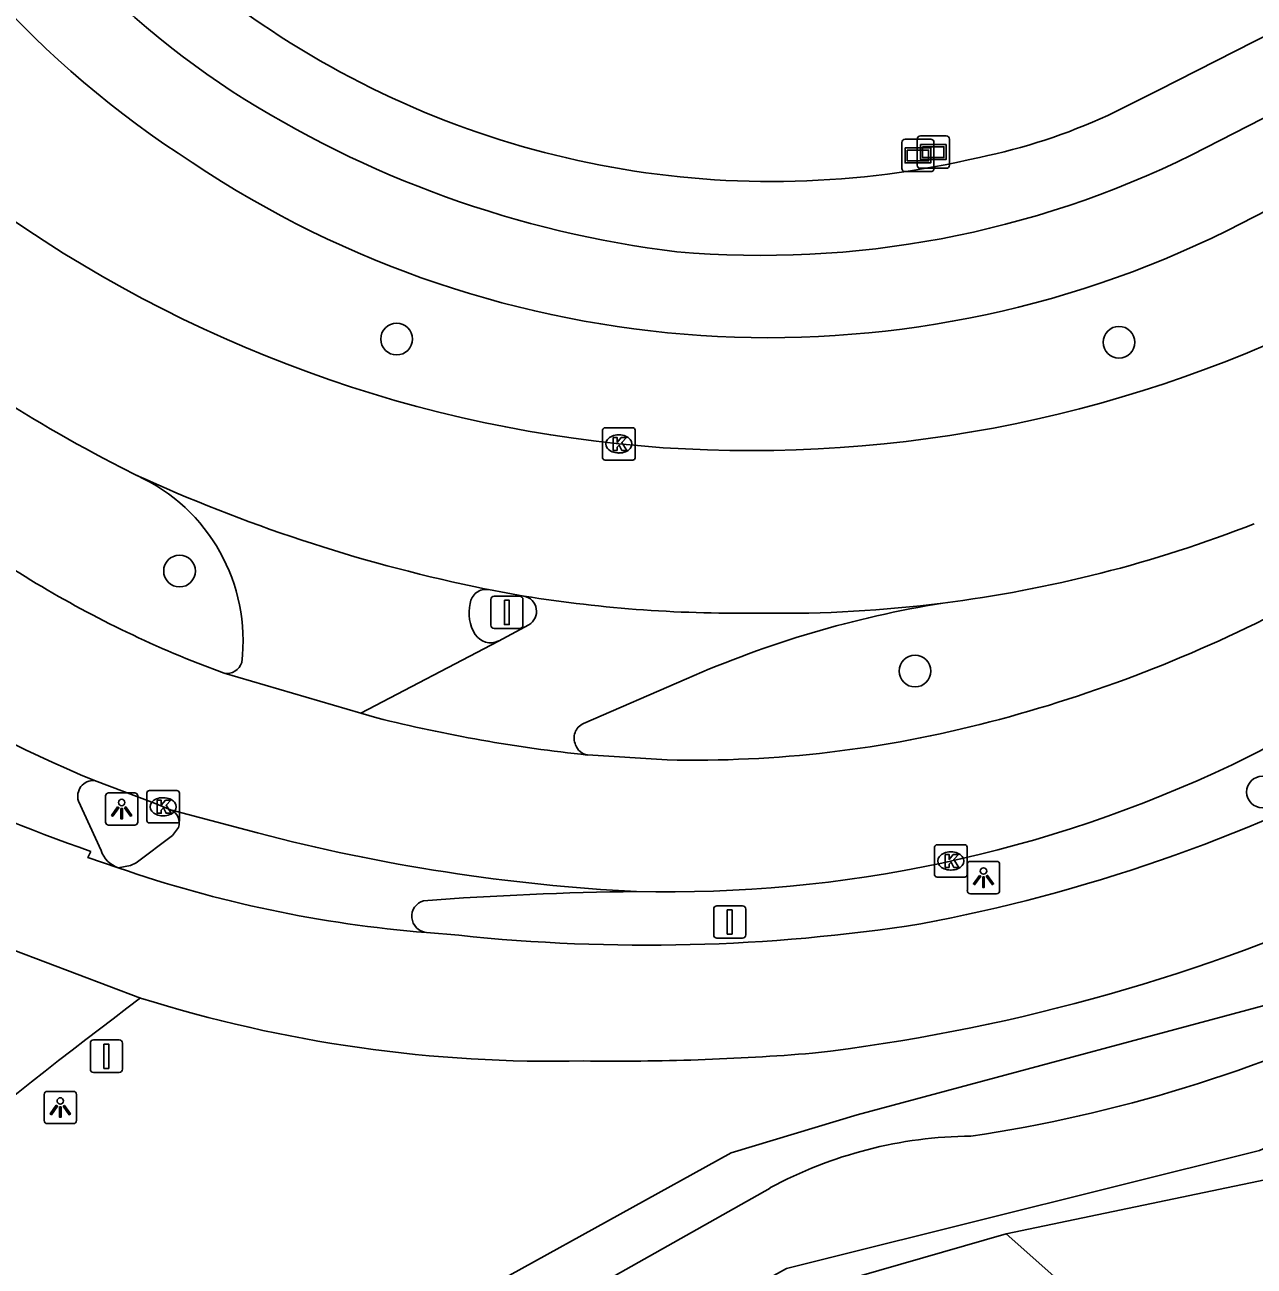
# Model space of a CAD drawing. Extents: x 158838 to 160074, y 386376 to 387776.
# Drawn here: x 159345.31 to 159383.25, y 386924.83 to 386963.13 of the extents above; entities that cross this region are included whole.
import ezdxf

# ---------------------------------------------------------------- set-up
doc = ezdxf.new("R2010")
doc.units = 0
for name, color, linetype in [('IMGEO_Boom', 7, 'Continuous'), ('IMGEO_Fietspad_gesloten', 7, 'Continuous'), ('IMGEO_Groenvoorziening', 7, 'Continuous'), ('IMGEO_Kolk', 7, 'Continuous'), ('IMGEO_Lichtpunt', 7, 'Continuous'), ('IMGEO_OVBaan_gesloten', 7, 'Continuous'), ('IMGEO_Rijbaan_lokaal_gesloten', 7, 'Continuous'), ('IMGEO_Rijbaan_lokaal_open', 7, 'Continuous'), ('IMGEO_Verkeersbordpaal', 7, 'Continuous'), ('IMGEO_Verklikker', 7, 'Continuous'), ('IMGEO_Voetpad_open', 7, 'Continuous'), ('IMGEO_Waterloop', 7, 'Continuous')]:
    doc.layers.add(name, color=color, linetype=linetype)

msp = doc.modelspace()

# ---------------------------------------------------------------- linework, layer by layer
at = {"layer": 'IMGEO_Boom'}
for centre in [(159356.785, 386953.431), (159379.078, 386953.336), (159350.086, 386946.276), (159372.785, 386943.191), (159383.508, 386939.459)]:
    msp.add_circle(centre, 0.489, dxfattribs=at)
at = {"layer": 'IMGEO_Fietspad_gesloten'}
for points in [[(159426.93, 386982.455), (159381.329, 386959.114)], [(159382.431, 386956.783), (159428.091, 386980.187)], [(159357.704, 386935.126), (159358.703, 386935.04)]]:
    msp.add_lwpolyline(points, dxfattribs=at)
for centre, radius, start, end in [((159367.621, 386985.149), 28.857, 206.656, 236.5459), ((159366.859, 386984.556), 30.456, 206.1106, 237.4669), ((159369.367, 386988.541), 32.652, 237.2697, 263.0882), ((159368.04, 386986.036), 30.023, 265.0275, 296.2706), ((159368.268, 386985.461), 31.985, 236.2106, 296.2829), ((159363.347, 386986.442), 51.949, 280.6721, 297.5523), ((159362.835, 386989.408), 58.401, 276.67679, 293.92526), ((159364.488, 386989.797), 55.062, 263.9691, 278.8582), ((159361.604, 386973.572), 42.419, 252.5527, 271.2775), ((159363.587, 387005.299), 74.142, 269.19844, 274.6711)]:
    msp.add_arc(centre, radius, start, end, dxfattribs=at)
at = {"layer": 'IMGEO_Groenvoorziening'}
for points in [[(159332.172, 386900.099), (159339.03, 386909.825), (159341.407, 386912.222), (159344.595, 386914.968), (159353.41, 386920.761), (159367.113, 386928.324), (159370.995, 386929.506), (159385.785, 386933.475), (159425.412, 386953.997), (159434.793, 386958.672)], [(159375.595, 386925.829), (159383.823, 386927.545), (159414.812, 386942.941), (159437.136, 386954.065)], [(159353.377, 386915.342), (159369.094, 386923.958), (159375.595, 386925.829)], [(159379.553, 386922.312), (159375.595, 386925.829)]]:
    msp.add_lwpolyline(points, dxfattribs=at)
at = {"layer": 'IMGEO_Kolk'}
for p, q in [((159363.144, 386949.772), (159363.144, 386950.624)), ((159363.219, 386950.698), (159364.071, 386950.698)), ((159364.145, 386950.624), (159364.145, 386949.772)), ((159363.632, 386950.478), (159363.657, 386950.478)), ((159363.655, 386949.918), (159363.63, 386949.918)), ((159364.071, 386949.698), (159363.219, 386949.698)), ((159349.155, 386939.505), (159350.007, 386939.505)), ((159349.08, 386938.579), (159349.08, 386939.431)), ((159349.568, 386939.285), (159349.593, 386939.285)), ((159350.081, 386939.431), (159350.081, 386938.579)), ((159350.007, 386938.505), (159349.155, 386938.505)), ((159349.591, 386938.725), (159349.566, 386938.725)), ((159373.39, 386936.907), (159373.39, 386937.759)), ((159373.465, 386937.833), (159374.317, 386937.833)), ((159373.878, 386937.613), (159373.903, 386937.613)), ((159374.391, 386937.759), (159374.391, 386936.907)), ((159374.317, 386936.833), (159373.465, 386936.833)), ((159373.901, 386937.053), (159373.876, 386937.053))]:
    msp.add_line(p, q, dxfattribs=at)
for points in [[(159363.144, 386949.772), (159363.144, 386950.624)], [(159363.219, 386950.698), (159364.071, 386950.698)], [(159364.145, 386950.624), (159364.145, 386949.772)], [(159363.465, 386950.398), (159363.588, 386950.398), (159363.588, 386950.247), (159363.718, 386950.398), (159363.882, 386950.398), (159363.736, 386950.247), (159363.889, 386949.998), (159363.737, 386949.998), (159363.652, 386950.162), (159363.588, 386950.095), (159363.588, 386949.998), (159363.465, 386949.998), (159363.465, 386950.398)], [(159364.071, 386949.698), (159363.219, 386949.698)], [(159349.155, 386939.505), (159350.007, 386939.505)], [(159349.08, 386938.579), (159349.08, 386939.431)], [(159349.401, 386939.205), (159349.524, 386939.205), (159349.524, 386939.054), (159349.654, 386939.205), (159349.818, 386939.205), (159349.672, 386939.054), (159349.825, 386938.805), (159349.673, 386938.805), (159349.588, 386938.969), (159349.524, 386938.902), (159349.524, 386938.805), (159349.401, 386938.805), (159349.401, 386939.205)], [(159350.081, 386939.431), (159350.081, 386938.579)], [(159350.007, 386938.505), (159349.155, 386938.505)], [(159373.39, 386936.907), (159373.39, 386937.759)], [(159373.465, 386937.833), (159374.317, 386937.833)], [(159374.391, 386937.759), (159374.391, 386936.907)], [(159373.711, 386937.533), (159373.834, 386937.533), (159373.834, 386937.382), (159373.964, 386937.533), (159374.128, 386937.533), (159373.982, 386937.382), (159374.135, 386937.133), (159373.983, 386937.133), (159373.898, 386937.297), (159373.834, 386937.23), (159373.834, 386937.133), (159373.711, 386937.133), (159373.711, 386937.533)], [(159374.317, 386936.833), (159373.465, 386936.833)]]:
    msp.add_lwpolyline(points, dxfattribs=at)
for centre, start, end in [((159363.221, 386950.622), 91.552, 178.448), ((159363.221, 386950.622), 91.552, 178.448), ((159364.069, 386950.622), 1.552, 88.448), ((159364.069, 386950.622), 1.552, 88.448), ((159363.221, 386949.774), 181.552, 268.448), ((159363.221, 386949.774), 181.552, 268.448), ((159364.069, 386949.774), 271.552, 358.448), ((159364.069, 386949.774), 271.552, 358.448), ((159349.157, 386939.429), 91.552, 178.448), ((159349.157, 386939.429), 91.552, 178.448), ((159350.005, 386939.429), 1.552, 88.448), ((159350.005, 386939.429), 1.552, 88.448), ((159349.157, 386938.581), 181.552, 268.448), ((159349.157, 386938.581), 181.552, 268.448), ((159350.005, 386938.581), 271.552, 358.448), ((159350.005, 386938.581), 271.552, 358.448), ((159373.467, 386937.757), 91.552, 178.448), ((159373.467, 386937.757), 91.552, 178.448), ((159374.315, 386937.757), 1.552, 88.448), ((159374.315, 386937.757), 1.552, 88.448), ((159373.467, 386936.909), 181.552, 268.448), ((159373.467, 386936.909), 181.552, 268.448), ((159374.315, 386936.909), 271.552, 358.448), ((159374.315, 386936.909), 271.552, 358.448)]:
    msp.add_arc(centre, 0.0765, start, end, dxfattribs=at)
for centre, major_axis, ratio, start_param, end_param in [((159363.631, 386950.198), (-0.387, 0.002), 0.722429, 4.712389, 7.853982), ((159363.656, 386950.198), (-0.39, 0.002), 0.717154, 1.570796, 4.712389), ((159349.567, 386939.005), (-0.387, 0.002), 0.722429, 4.712389, 7.853982), ((159349.592, 386939.005), (-0.39, 0.002), 0.717154, 1.570796, 4.712389), ((159373.877, 386937.333), (-0.387, 0.002), 0.722429, 4.712389, 7.853982), ((159373.902, 386937.333), (-0.39, 0.002), 0.717154, 1.570796, 4.712389)]:
    msp.add_ellipse(centre, major_axis=major_axis, ratio=ratio, start_param=start_param, end_param=end_param, dxfattribs=at)
at = {"layer": 'IMGEO_Lichtpunt'}
for p, q in [((159347.802, 386939.338), (159347.802, 386938.531)), ((159347.802, 386939.338), (159347.802, 386938.531)), ((159348.704, 386939.433), (159347.896, 386939.433)), ((159348.704, 386939.433), (159347.896, 386939.433)), ((159348.798, 386938.531), (159348.798, 386939.338)), ((159348.798, 386938.531), (159348.798, 386939.338)), ((159347.896, 386938.437), (159348.704, 386938.437)), ((159347.896, 386938.437), (159348.704, 386938.437)), ((159374.399, 386937.225), (159374.399, 386936.418)), ((159374.399, 386937.225), (159374.399, 386936.418)), ((159375.301, 386937.32), (159374.493, 386937.32)), ((159375.301, 386937.32), (159374.493, 386937.32)), ((159375.395, 386936.418), (159375.395, 386937.225)), ((159375.395, 386936.418), (159375.395, 386937.225)), ((159374.493, 386936.324), (159375.301, 386936.324)), ((159374.493, 386936.324), (159375.301, 386936.324)), ((159345.908, 386930.131), (159345.908, 386929.324)), ((159345.908, 386930.131), (159345.908, 386929.324)), ((159346.81, 386930.226), (159346.002, 386930.226)), ((159346.81, 386930.226), (159346.002, 386930.226)), ((159346.904, 386929.324), (159346.904, 386930.131)), ((159346.904, 386929.324), (159346.904, 386930.131)), ((159346.002, 386929.23), (159346.81, 386929.23)), ((159346.002, 386929.23), (159346.81, 386929.23))]:
    msp.add_line(p, q, dxfattribs=at)
for points in [[(159348.176, 386939.002), (159348.215, 386938.974), (159348.027, 386938.712), (159347.989, 386938.739), (159348.176, 386939.002)], [(159348.278, 386938.954), (159348.325, 386938.954), (159348.325, 386938.632), (159348.278, 386938.632), (159348.278, 386938.954)], [(159348.388, 386938.974), (159348.426, 386939.001), (159348.613, 386938.739), (159348.574, 386938.711), (159348.388, 386938.974)], [(159374.773, 386936.889), (159374.812, 386936.861), (159374.624, 386936.599), (159374.586, 386936.626), (159374.773, 386936.889)], [(159374.875, 386936.841), (159374.922, 386936.841), (159374.922, 386936.519), (159374.875, 386936.519), (159374.875, 386936.841)], [(159374.985, 386936.861), (159375.023, 386936.888), (159375.21, 386936.626), (159375.171, 386936.598), (159374.985, 386936.861)], [(159346.282, 386929.795), (159346.321, 386929.767), (159346.133, 386929.505), (159346.095, 386929.532), (159346.282, 386929.795)], [(159346.384, 386929.747), (159346.431, 386929.747), (159346.431, 386929.425), (159346.384, 386929.425), (159346.384, 386929.747)], [(159346.494, 386929.767), (159346.532, 386929.794), (159346.719, 386929.532), (159346.68, 386929.504), (159346.494, 386929.767)]]:
    msp.add_lwpolyline(points, dxfattribs=at)
for centre in [(159348.301, 386939.136), (159374.898, 386937.023), (159346.407, 386929.929)]:
    msp.add_circle(centre, 0.0994, dxfattribs=at)
for centre, start, end in [((159347.896, 386939.338), 90, 180), ((159347.896, 386939.338), 90, 180), ((159348.704, 386939.338), 0, 90), ((159348.704, 386939.338), 0, 90), ((159347.896, 386938.531), 180, 270), ((159347.896, 386938.531), 180, 270), ((159348.704, 386938.531), 270, 0), ((159348.704, 386938.531), 270, 360), ((159374.493, 386937.225), 90, 180), ((159374.493, 386937.225), 90, 180), ((159375.301, 386937.225), 0, 90), ((159375.301, 386937.225), 0, 90), ((159374.493, 386936.418), 180, 270), ((159374.493, 386936.418), 180, 270), ((159375.301, 386936.418), 270, 0), ((159375.301, 386936.418), 270, 360), ((159346.002, 386930.131), 90, 180), ((159346.002, 386930.131), 90, 180), ((159346.81, 386930.131), 0, 90), ((159346.81, 386930.131), 0, 90), ((159346.002, 386929.324), 180, 270), ((159346.002, 386929.324), 180, 270), ((159346.81, 386929.324), 270, 0), ((159346.81, 386929.324), 270, 360)]:
    msp.add_arc(centre, 0.0946, start, end, dxfattribs=at)
at = {"layer": 'IMGEO_OVBaan_gesloten'}
for points in [[(159359.926, 386944.118), (159360.863, 386944.619)], [(159355.683, 386941.891), (159359.926, 386944.118)], [(159365.727, 386942.951), (159362.552, 386941.571)], [(159356.174, 386941.747), (159355.683, 386941.891)], [(159348.886, 386933.105), (159344.977, 386934.577)]]:
    msp.add_lwpolyline(points, dxfattribs=at)
for centre, radius, start, end in [((159367.396, 386987.407), 42.434, 260.9412, 270.9854), ((159360.628, 386945.034), 0.476, 299.5479, 79.482), ((159378.86, 386913.065), 32.645, 99.2029, 113.722), ((159368.749, 386983.078), 38.104, 269.0634, 277.3734), ((159367.678, 386988.021), 47.683, 256.0393, 263.9739), ((159362.749, 386941.125), 0.487, 113.8804, 205.6779), ((159362.752, 386941.061), 0.466, 198.3851, 260.1002), ((159452.44, 386794.706), 172.852, 126.80475, 132.43295)]:
    msp.add_arc(centre, radius, start, end, dxfattribs=at)
at = {"layer": 'IMGEO_Rijbaan_lokaal_gesloten'}
for points in [[(159382.575, 386940.303), (159391.514, 386944.789), (159392.61, 386945.349), (159404.602, 386951.444), (159434.868, 386966.85)], [(159348.285, 386949.473), (159348.774, 386949.224)], [(159348.774, 386949.224), (159349.057, 386949.097)], [(159359.503, 386945.732), (159359.625, 386945.705)], [(159359.625, 386945.705), (159360.715, 386945.502)], [(159351.46, 386943.129), (159350.647, 386943.432)], [(159355.683, 386941.891), (159351.46, 386943.129)], [(159365.133, 386940.451), (159362.672, 386940.602)], [(159347.459, 386939.812), (159349.309, 386939.112), (159349.81, 386938.915)], [(159349.81, 386938.915), (159352.49, 386938.2)], [(159348.192, 386937.124), (159348.569, 386937.193), (159348.747, 386937.271), (159349.867, 386938.114), (159350.053, 386938.363)]]:
    msp.add_lwpolyline(points, dxfattribs=at)
for centre, radius, start, end in [((159367.899, 386990.49), 40.516, 232.1268, 263.9737), ((159367.73, 386990.355), 40.364, 264.1914, 295.2123), ((159369.771, 386991.427), 47.136, 236.8236, 242.8821), ((159369.305, 386994.056), 49.308, 245.7551, 258.534), ((159364.01, 386979.524), 43.022, 227.5593, 247.3749), ((159368.684, 386984.869), 39.889, 277.1354, 291.419), ((159363.338, 386975.367), 34.364, 237.7196, 248.3276), ((159364.033, 386984.103), 43.897, 284.5894, 297.6707), ((159365.962, 386976.316), 35.874, 268.6751, 284.7399), ((159365.152, 386977.019), 40.64, 268.6441, 295.3866), ((159349.635, 386938.508), 0.443, 340.8074, 66.7125), ((159367.081, 386993.796), 57.479, 255.29476, 267.11725), ((159360.73, 386973.173), 38.167, 250.8221, 265.4528), ((159357.755, 386935.624), 0.501, 105.992, 264.1543), ((159365.477, 386830.407), 105.991, 90.69551, 94.25258)]:
    msp.add_arc(centre, radius, start, end, dxfattribs=at)
at = {"layer": 'IMGEO_Rijbaan_lokaal_open'}
for points in [[(159346.968, 386939.177), (159347.668, 386937.656)], [(159348.192, 386937.124), (159347.257, 386937.435), (159347.351, 386937.627)]]:
    msp.add_lwpolyline(points, dxfattribs=at)
for centre, radius, start, end in [((159346.444, 386944.129), 5.603, 353.0841, 65.4256), ((159359.549, 386945.218), 0.493, 81.0967, 173.0952), ((159360.209, 386944.974), 1.189, 165.217, 213.2209), ((159359.685, 386944.622), 0.558, 212.4534, 295.5708), ((159351.552, 386943.596), 0.476, 258.9032, 342.6222), ((159363.346, 386983.807), 48.871, 236.5314, 250.8963), ((159347.428, 386939.329), 0.484, 86.3485, 198.2271), ((159348.47, 386937.922), 0.845, 198.339, 250.7929)]:
    msp.add_arc(centre, radius, start, end, dxfattribs=at)
at = {"layer": 'IMGEO_Verkeersbordpaal'}
for p, q in [((159359.694, 386944.602), (159359.694, 386945.402)), ((159359.694, 386945.402), (159359.694, 386944.602)), ((159359.794, 386945.502), (159360.584, 386945.502)), ((159360.584, 386945.502), (159359.794, 386945.502)), ((159360.684, 386945.402), (159360.684, 386944.602)), ((159360.684, 386944.602), (159360.684, 386945.402)), ((159360.584, 386944.502), (159359.794, 386944.502)), ((159359.794, 386944.502), (159360.584, 386944.502)), ((159366.571, 386935.05), (159366.571, 386935.85)), ((159366.571, 386935.85), (159366.571, 386935.05)), ((159366.671, 386935.95), (159367.461, 386935.95)), ((159367.461, 386935.95), (159366.671, 386935.95)), ((159367.561, 386935.85), (159367.561, 386935.05)), ((159367.561, 386935.05), (159367.561, 386935.85)), ((159367.461, 386934.95), (159366.671, 386934.95)), ((159366.671, 386934.95), (159367.461, 386934.95)), ((159347.334, 386930.91), (159347.334, 386931.71)), ((159347.334, 386931.71), (159347.334, 386930.91)), ((159347.434, 386931.81), (159348.224, 386931.81)), ((159348.224, 386931.81), (159347.434, 386931.81)), ((159348.324, 386931.71), (159348.324, 386930.91)), ((159348.324, 386930.91), (159348.324, 386931.71)), ((159348.224, 386930.81), (159347.434, 386930.81)), ((159347.434, 386930.81), (159348.224, 386930.81))]:
    msp.add_line(p, q, dxfattribs=at)
for points in [[(159360.114, 386945.377), (159360.264, 386945.377), (159360.264, 386944.627), (159360.114, 386944.627), (159360.114, 386945.377)], [(159366.991, 386935.825), (159367.141, 386935.825), (159367.141, 386935.075), (159366.991, 386935.075), (159366.991, 386935.825)], [(159347.754, 386931.685), (159347.904, 386931.685), (159347.904, 386930.935), (159347.754, 386930.935), (159347.754, 386931.685)]]:
    msp.add_lwpolyline(points, dxfattribs=at)
for centre, start, end in [((159359.794, 386945.402), 90, 180), ((159359.794, 386945.402), 90, 180), ((159360.584, 386945.402), 0, 90), ((159360.584, 386945.402), 360, 90), ((159359.794, 386944.602), 180, 270), ((159359.794, 386944.602), 180, 270), ((159360.584, 386944.602), 270, 0), ((159360.584, 386944.602), 270, 0), ((159366.671, 386935.85), 90, 180), ((159366.671, 386935.85), 90, 180), ((159367.461, 386935.85), 0, 90), ((159367.461, 386935.85), 360, 90), ((159366.671, 386935.05), 180, 270), ((159366.671, 386935.05), 180, 270), ((159367.461, 386935.05), 270, 0), ((159367.461, 386935.05), 270, 0), ((159347.434, 386931.71), 90, 180), ((159347.434, 386931.71), 90, 180), ((159348.224, 386931.71), 0, 90), ((159348.224, 386931.71), 360, 90), ((159347.434, 386930.91), 180, 270), ((159347.434, 386930.91), 180, 270), ((159348.224, 386930.91), 270, 0), ((159348.224, 386930.91), 270, 0)]:
    msp.add_arc(centre, 0.1, start, end, dxfattribs=at)
at = {"layer": 'IMGEO_Verklikker'}
for p, q in [((159372.379, 386958.698), (159372.379, 386959.498)), ((159372.379, 386959.498), (159372.379, 386958.698)), ((159372.479, 386959.598), (159373.269, 386959.598)), ((159373.269, 386959.598), (159372.479, 386959.598)), ((159372.854, 386958.8), (159372.854, 386959.6)), ((159372.854, 386959.6), (159372.854, 386958.8)), ((159372.954, 386959.7), (159373.744, 386959.7)), ((159373.744, 386959.7), (159372.954, 386959.7)), ((159373.369, 386959.498), (159373.369, 386958.698)), ((159373.369, 386958.698), (159373.369, 386959.498)), ((159373.844, 386959.6), (159373.844, 386958.8)), ((159373.844, 386958.8), (159373.844, 386959.6)), ((159373.744, 386958.7), (159372.954, 386958.7)), ((159372.954, 386958.7), (159373.744, 386958.7)), ((159373.269, 386958.598), (159372.479, 386958.598)), ((159372.479, 386958.598), (159373.269, 386958.598))]:
    msp.add_line(p, q, dxfattribs=at)
for points in [[(159372.955, 386959.432), (159373.743, 386959.432), (159373.743, 386958.968), (159372.955, 386958.968), (159372.955, 386959.432)], [(159372.48, 386959.33), (159373.268, 386959.33), (159373.268, 386958.866), (159372.48, 386958.866), (159372.48, 386959.33)], [(159372.545, 386959.265), (159372.545, 386958.931), (159373.203, 386958.931), (159373.203, 386959.265), (159372.545, 386959.265)], [(159373.02, 386959.367), (159373.02, 386959.033), (159373.678, 386959.033), (159373.678, 386959.367), (159373.02, 386959.367)]]:
    msp.add_lwpolyline(points, dxfattribs=at)
for centre, start, end in [((159372.479, 386959.498), 90, 180), ((159372.479, 386959.498), 90, 180), ((159372.954, 386959.6), 90, 180), ((159372.954, 386959.6), 90, 180), ((159373.269, 386959.498), 0, 90), ((159373.269, 386959.498), 360, 90), ((159373.744, 386959.6), 0, 90), ((159373.744, 386959.6), 360, 90), ((159372.479, 386958.698), 180, 270), ((159372.479, 386958.698), 180, 270), ((159372.954, 386958.8), 180, 270), ((159372.954, 386958.8), 180, 270), ((159373.269, 386958.698), 270, 0), ((159373.269, 386958.698), 270, 0), ((159373.744, 386958.8), 270, 0), ((159373.744, 386958.8), 270, 0)]:
    msp.add_arc(centre, 0.1, start, end, dxfattribs=at)
at = {"layer": 'IMGEO_Voetpad_open'}
msp.add_lwpolyline([(159463.326, 387003.338), (159456.761, 387000), (159380.296, 386961.115), (159378.735, 386960.331)], dxfattribs=at)
for centre, radius, start, end in [((159367.26, 386984.781), 26.119, 225.7815, 236.6307), ((159368.364, 386986.234), 27.94, 236.3789, 283.2599), ((159371.066, 386977.126), 18.463, 281.5811, 294.5409)]:
    msp.add_arc(centre, radius, start, end, dxfattribs=at)
at = {"layer": 'IMGEO_Waterloop'}
for points in [[(159329.252, 386895.292), (159329.559, 386895.829), (159332.269, 386896.343), (159334.364, 386897.636), (159342.31, 386907.883), (159345.062, 386910.614), (159347.074, 386912.4), (159349.703, 386914.207), (159364.692, 386922.482), (159368.82, 386924.762), (159370.134, 386925.09), (159383.419, 386928.396), (159384.343, 386928.827), (159397.3, 386934.967), (159407.957, 386940.347), (159419.477, 386946.302), (159435.657, 386954.536), (159435.349, 386955.342), (159436.161, 386955.67), (159435.524, 386957.108), (159434.364, 386956.666), (159434.099, 386957.264), (159408.678, 386943.835), (159387.446, 386932.829)], [(159368.309, 386927.244), (159345.639, 386914.472)]]:
    msp.add_lwpolyline(points, dxfattribs=at)
for centre, radius, start, end in [((159368.063, 386972.771), 44.396, 278.3492, 295.8861), ((159374.618, 386915.617), 13.229, 90.4683, 118.4851)]:
    msp.add_arc(centre, radius, start, end, dxfattribs=at)

doc.saveas('drawing.dxf')
